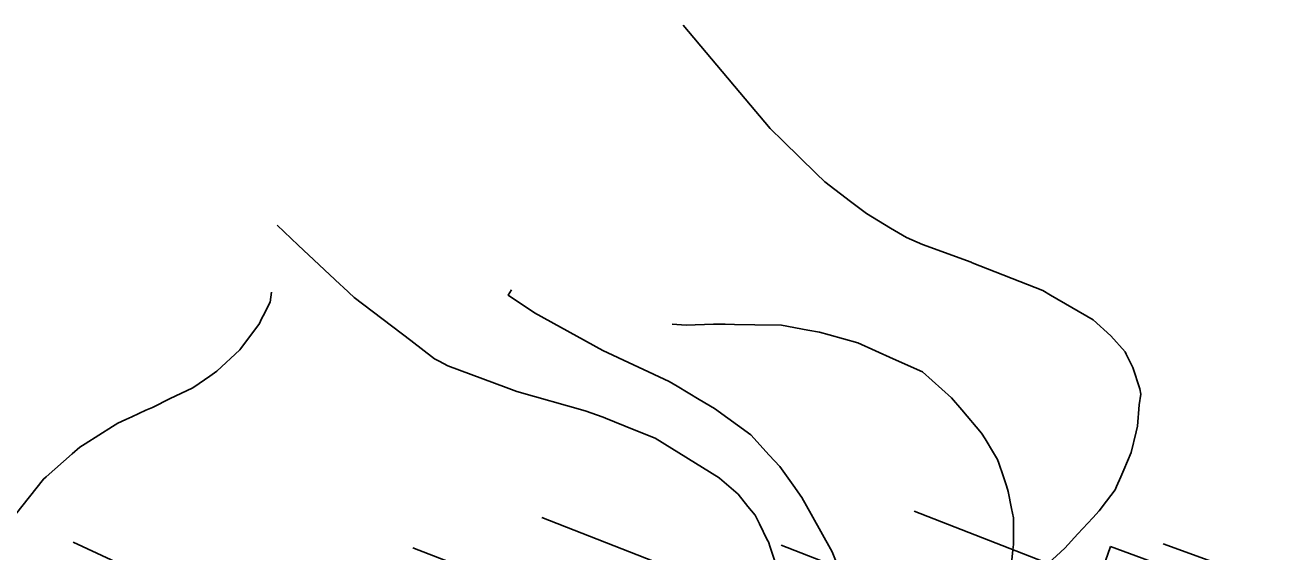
# Model space of a CAD drawing. Extents: x -749173 to -746119, y -1132678 to -1130338.
# Drawn here: x -748707 to -748105, y -1130702 to -1130449 of the extents above; entities that cross this region are included whole.
import ezdxf

# ---------------------------------------------------------------- set-up
doc = ezdxf.new("R2010")
doc.units = 0
doc.layers.add('Vrstva 52', color=7, linetype='Continuous')
doc.layers.add('Vrstva 6', color=7, linetype='Continuous')

msp = doc.modelspace()

# ---------------------------------------------------------------- linework, layer by layer
at = {"layer": 'Vrstva 52'}
for points in [[(-748215.86, -1130707.45), (-748207.87, -1130700), (-748201.6, -1130693.23), (-748194.41, -1130685.46), (-748191.31, -1130682.12), (-748187.78, -1130677.47), (-748183.62, -1130672), (-748182.96, -1130670.45), (-748180.96, -1130665.74), (-748179.56, -1130662.46), (-748176, -1130654.12), (-748173.64, -1130644.1), (-748173, -1130641.37), (-748172.12, -1130631.12), (-748171.31, -1130626), (-748171.75, -1130623.5), (-748175.12, -1130613.25), (-748178.31, -1130606.88), (-748178.94, -1130605.62), (-748185.75, -1130598), (-748194.25, -1130590.25), (-748214.73, -1130578.42), (-748218.5, -1130576.25), (-748252.4, -1130562.84), (-748252.94, -1130562.62), (-748276.31, -1130554.12), (-748284, -1130550.75), (-748291.57, -1130546.19), (-748303.12, -1130539.25), (-748310.79, -1130533.4), (-748323.12, -1130524), (-748327.29, -1130519.95), (-748343.26, -1130504.44), (-748349.5, -1130498.37), (-748361.44, -1130484.13), (-748391.19, -1130448.62)], [(-748586.37, -1130544.75), (-748576.18, -1130554.35), (-748556.02, -1130573.36), (-748554.65, -1130574.65), (-748549.37, -1130579.62), (-748522.14, -1130600.3), (-748510.69, -1130609), (-748508.53, -1130610.14), (-748504.31, -1130612.37), (-748476.35, -1130622.8), (-748471.12, -1130624.75), (-748438.37, -1130634.12), (-748429.74, -1130637.09), (-748428.56, -1130637.5), (-748414.86, -1130643.11), (-748404.75, -1130647.25), (-748374.02, -1130666.2), (-748373.75, -1130666.37), (-748364.81, -1130674.12), (-748360.12, -1130679.98), (-748356.69, -1130684.25), (-748354.63, -1130688.36), (-748350.81, -1130695.99), (-748350.31, -1130697), (-748349.45, -1130699.63), (-748346.94, -1130707.25)], [(-748589, -1130577), (-748589.75, -1130581.75), (-748593.04, -1130588.32), (-748593.81, -1130589.87), (-748594.87, -1130592), (-748603.79, -1130604.12), (-748604.25, -1130604.75), (-748615.31, -1130615), (-748618.66, -1130617.32), (-748626.31, -1130622.62), (-748627.25, -1130623.08), (-748637.69, -1130628.17), (-748646.31, -1130632.37), (-748649.38, -1130633.78), (-748656.09, -1130636.86), (-748659.09, -1130638.23), (-748662.94, -1130640), (-748665.51, -1130641.62), (-748678.58, -1130649.86), (-748681.19, -1130651.5), (-748684.79, -1130654.67), (-748697.39, -1130665.79), (-748698.62, -1130666.87), (-748711.99, -1130683.86)], [(-748316.59, -1130709.36), (-748319.69, -1130701.75), (-748329.77, -1130683.67), (-748334.19, -1130675.75), (-748338.4, -1130669.85), (-748344.81, -1130660.87), (-748349.9, -1130655.33), (-748358.81, -1130645.62), (-748376.25, -1130632.87), (-748383.59, -1130628.53), (-748394.19, -1130622.26), (-748398, -1130620), (-748429.87, -1130605.12), (-748462.62, -1130586.87), (-748475.37, -1130578.37), (-748473.69, -1130575.87)], [(-748233.78, -1130710.8), (-748232.81, -1130700.81), (-748232.56, -1130698.25), (-748232.56, -1130685.5), (-748233.44, -1130681.04), (-748235.06, -1130672.75), (-748235.96, -1130670.09), (-748237.4, -1130665.8), (-748239.79, -1130658.66), (-748240.06, -1130657.89), (-748240.19, -1130657.5), (-748242.13, -1130654.28), (-748246.17, -1130647.58), (-748247.87, -1130644.75), (-748257.42, -1130633.51), (-748262.31, -1130627.75), (-748276.31, -1130615.37), (-748290.37, -1130609), (-748307.37, -1130601.37), (-748321.03, -1130597.55), (-748325.69, -1130596.25), (-748331.36, -1130595.2), (-748343.94, -1130592.87), (-748356.77, -1130592.68), (-748366.65, -1130592.53), (-748371.02, -1130592.46), (-748376.69, -1130592.37), (-748389.87, -1130592.87), (-748396.55, -1130592.42)]]:
    msp.add_lwpolyline(points, dxfattribs=at)
at = {"layer": 'Vrstva 6'}
for points in [[(-748347.47, -1130729.08), (-748459.12, -1130685.32)], [(-748192.08, -1130716.76), (-748280.18, -1130682.27)], [(-748684.38, -1130697.1), (-748640.91, -1130717.3)], [(-748267.04, -1130728.69), (-748344.18, -1130698.6)], [(-748185.93, -1130699.2), (-748192.08, -1130716.76)], [(-748116.35, -1130724.81), (-748185.93, -1130699.2)], [(-748104.99, -1130718.13), (-748160.68, -1130697.99)], [(-748463.67, -1130722.09), (-748521.14, -1130699.97)]]:
    msp.add_lwpolyline(points, dxfattribs=at)

doc.saveas('drawing.dxf')
